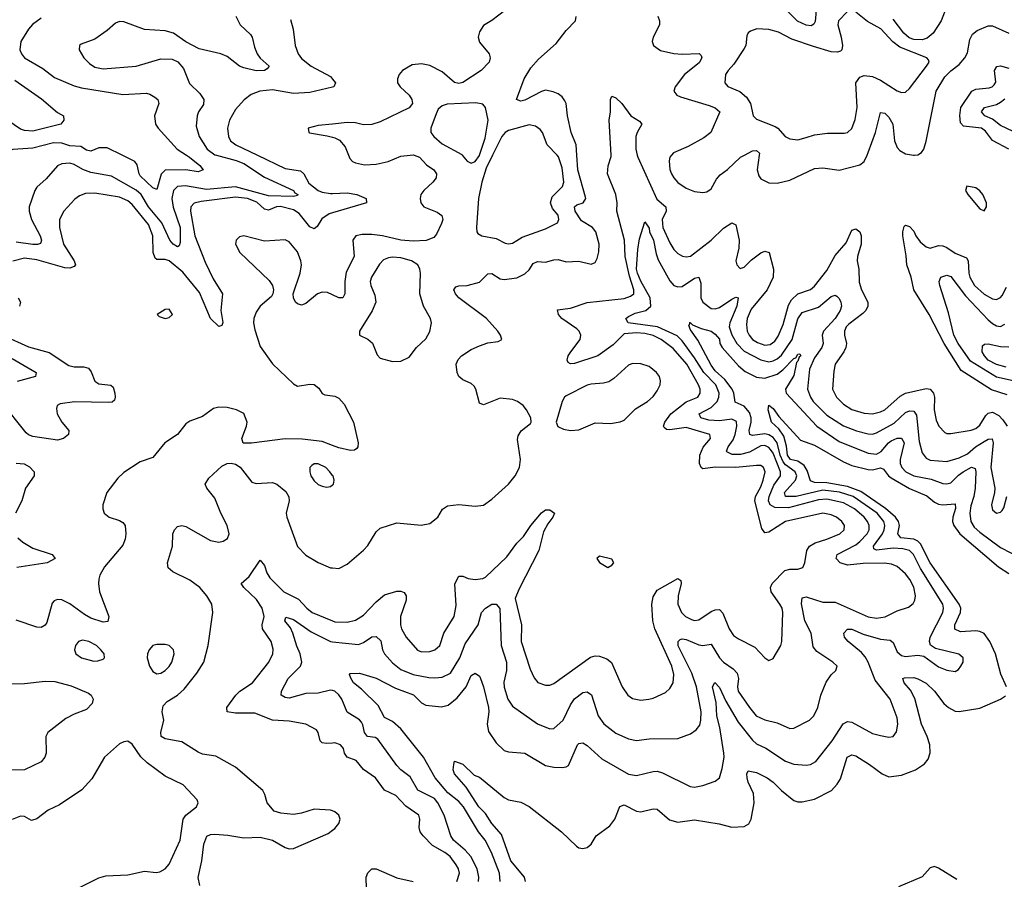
# Model space of a CAD drawing. Header units: inches. Extents: x 1694797 to 1849917, y 907313 to 1017959.
# Tile 712 of 834: x 1838487 to 1843248, y 966500 to 970655. Entities that reach past the tile are written whole.
import ezdxf

# ---------------------------------------------------------------- set-up
doc = ezdxf.new("R2010")
doc.units = ezdxf.units.IN
doc.header["$MEASUREMENT"] = 0
for name, color, linetype in [('B8936', 7, 'Continuous'), ('B8937', 7, 'Continuous'), ('B8946', 7, 'Continuous'), ('B8947', 7, 'Continuous')]:
    doc.layers.add(name, color=color, linetype=linetype)

msp = doc.modelspace()

# ---------------------------------------------------------------- linework, layer by layer
at = {"layer": 'B8936', "color": 5}
for points, elevation in [([(1839437.7, 970000), (1839534, 969974), (1839570, 969959.2), (1839670, 969893.5), (1839810, 969830.1), (1839817.7, 969817.7), (1839831, 969810), (1839830, 969806), (1839810, 969800.7), (1839690, 969804), (1839530, 969846.5), (1839390, 969834.2), (1839288.5, 969851.5), (1839250, 969849.3), (1839229.8, 969830.2), (1839222.1, 969790), (1839229, 969749), (1839263.3, 969650), (1839262.2, 969577.8), (1839257.4, 969562.6), (1839250, 969556.9), (1839228.2, 969570), (1839213.3, 969590), (1839173.7, 969673.7), (1839110.3, 969750), (1839073.4, 969810), (1839050, 969831.1), (1838930, 969899.2), (1838830, 969916.2), (1838791.7, 969931.7), (1838750, 969955.9), (1838730, 969961.7), (1838690, 969957.8), (1838670, 969948.5), (1838614.9, 969885.1), (1838570, 969846), (1838560.2, 969830), (1838532.9, 969750), (1838532.4, 969730), (1838543.4, 969690), (1838586.1, 969610), (1838592, 969590), (1838587.2, 969572.8), (1838572.1, 969567.9), (1838551, 969569), (1838470, 969579.2)], 560), ([(1839292.9, 970000), (1839308.1, 969990), (1839357.4, 969950), (1839374.4, 969930), (1839350, 969919.8), (1839289.5, 969929.5), (1839190, 969928.4), (1839171, 969909), (1839150, 969833.7), (1839130, 969843), (1839070, 969900.9), (1839063.7, 969910), (1839054.2, 969954.2), (1839043.8, 969970), (1838982.1, 970000)], 540), ([(1839636.4, 970000), (1839770, 969936.5), (1839845.3, 969925.3), (1839861, 969910), (1839885.1, 969865.1), (1839930, 969829.6), (1839950, 969821.1), (1839990, 969814.8), (1840000, 969815.2)], 580), ([(1840000, 969721), (1839983.8, 969716.2), (1839947, 969693), (1839924.5, 969655.5), (1839910, 969643.6), (1839890, 969654.2), (1839837.7, 969717.7), (1839810, 969736), (1839748.3, 969751.7), (1839728.8, 969751.2), (1839690, 969735), (1839670, 969739.5), (1839633.6, 969773.6), (1839588.8, 969790), (1839530, 969796.9), (1839363.9, 969776.1), (1839330, 969767.7), (1839314, 969750), (1839312, 969730), (1839334.3, 969610), (1839383, 969483), (1839422.9, 969402.9), (1839466.8, 969330), (1839460.1, 969250), (1839468.3, 969191.7), (1839463.7, 969176.3), (1839450, 969172), (1839410, 969211.4), (1839356.1, 969336.1), (1839274.9, 969434.9), (1839210, 969488.9), (1839190, 969495.5), (1839150, 969496.1), (1839142.3, 969502.3), (1839132, 969530), (1839131.2, 969610), (1839110, 969664.9), (1839030, 969762.2), (1839010, 969778.8), (1838970, 969796.7), (1838850, 969816), (1838804.8, 969815.2), (1838776.1, 969803.9), (1838753.2, 969786.8), (1838700.9, 969730), (1838678.9, 969690), (1838679.8, 969650), (1838699.3, 969570), (1838750.8, 969490), (1838757.4, 969470), (1838750, 969462), (1838730, 969454.1), (1838704.8, 969455.2), (1838570, 969494.7), (1838510, 969502), (1838452.8, 969487.2)], 580), ([(1840000, 969324.5), (1839975.7, 969335.7), (1839950, 969338.2), (1839926.4, 969330), (1839870, 969284), (1839850, 969275.9), (1839830, 969281.1), (1839821.1, 969290), (1839810.6, 969310), (1839808.5, 969330), (1839842.5, 969430), (1839849.3, 969470), (1839846.7, 969490), (1839830, 969532.4), (1839790, 969581.5), (1839770, 969590.5), (1839670, 969584.6), (1839570, 969609.7), (1839550, 969606), (1839534, 969590), (1839530.3, 969570), (1839551.3, 969530), (1839693.8, 969393.8), (1839708.8, 969370), (1839713.8, 969350), (1839711, 969330), (1839703.6, 969316.4), (1839650, 969269.8), (1839630, 969241.1), (1839619.2, 969210), (1839617.7, 969190), (1839623.3, 969156.6), (1839650, 969075.6), (1839710, 968990.9), (1839810, 968894.7), (1839830, 968884.3), (1839890, 968893.2), (1839911.2, 968891.2), (1839933.6, 968873.6), (1839950, 968848.4), (1839961.8, 968841.8), (1840000, 968836.7)], 620), ([(1838479.4, 969310), (1838491.4, 969290), (1838486, 969270)], 580), ([(1838408.2, 969128.2), (1838530, 969073.5), (1838630, 969046.9), (1838724.2, 968984.2), (1838750, 968977.8), (1838796.9, 968976.9), (1838819, 968970), (1838832.8, 968952.8), (1838850, 968907.7), (1838870, 968894.6), (1838928.1, 968888.1), (1838938.3, 968878.3), (1838947.3, 968850), (1838949.1, 968830), (1838944.7, 968815.3), (1838933.2, 968806.9), (1838915.4, 968804.6), (1838752.1, 968807.9), (1838682.4, 968797.6), (1838668.7, 968790), (1838664.2, 968775.8), (1838667.5, 968750), (1838690, 968710.3), (1838724.7, 968670), (1838722.4, 968650), (1838698, 968630), (1838670, 968622.8), (1838550, 968640.5), (1838530, 968648.5), (1838518.8, 968658.9), (1838397.7, 968810)], 580), ([(1838450, 969016.9), (1838567.2, 968950), (1838563.1, 968930), (1838474.2, 968905.8)], 560), ([(1840000, 968597.4), (1839950, 968615.9), (1839852.6, 968627.4), (1839769.9, 968629.9), (1839607.9, 968607.9), (1839567.4, 968607.4), (1839561.5, 968630), (1839584.2, 968690), (1839586.6, 968710), (1839570, 968751.9), (1839534.5, 968770), (1839490, 968781), (1839450, 968782.5), (1839424.5, 968775.5), (1839370, 968737.1), (1839310, 968714.2), (1839290, 968701.2), (1839249.1, 968650), (1839189.2, 968610), (1839130, 968538.7), (1839070, 968517.6), (1838990, 968466.5), (1838960.9, 968439.1), (1838908.2, 968370), (1838889, 968310), (1838888.8, 968290), (1838896, 968270), (1838918.9, 968250), (1838970, 968234.6), (1838985.5, 968225.5), (1838996.9, 968210), (1838999.4, 968170), (1838996.4, 968143.6), (1838984.7, 968115.3), (1838896.6, 968010), (1838874.4, 967970), (1838869.2, 967950.8), (1838867.2, 967930), (1838873.2, 967890), (1838918, 967770), (1838913.1, 967746.9), (1838890, 967743.2), (1838830, 967763.1), (1838799.9, 967780.1), (1838730, 967831.9), (1838690, 967850.5), (1838670, 967852.5), (1838654.1, 967845.9), (1838644.5, 967835.5), (1838618.1, 967741.9), (1838610, 967728.3), (1838590, 967717.8), (1838570, 967718.9), (1838470, 967751.9)], 620), ([(1838470, 968511.6), (1838507.8, 968507.8), (1838534, 968494), (1838556.9, 968470), (1838556.9, 968450), (1838514.2, 968390), (1838496.8, 968330), (1838466.9, 968270)], 580), ([(1840000, 966830.5), (1839990, 966834.3), (1839910, 966838.4), (1839850, 966819.2), (1839810, 966814.1), (1839750, 966819.5), (1839716.9, 966830), (1839683.9, 966870), (1839672.9, 966910), (1839661.7, 966930), (1839530, 967042.5), (1839435.6, 967095.6), (1839370, 967105.7), (1839350, 967114.3), (1839270, 967165.2), (1839190, 967178.3), (1839171.5, 967190), (1839169.5, 967210), (1839183.2, 967270), (1839175, 967310), (1839180.7, 967339.3), (1839200.1, 967359.9), (1839249.1, 967390.9), (1839281.3, 967418.7), (1839344, 967496), (1839377.9, 967550), (1839398.4, 967630), (1839421, 967790), (1839415.3, 967830), (1839391.5, 967870), (1839357.8, 967910), (1839310, 967946.4), (1839226.5, 967986.5), (1839205.5, 968005.5), (1839201.6, 968030), (1839226.1, 968110), (1839227.3, 968170), (1839236, 968190), (1839250, 968205.8), (1839270, 968210.9), (1839290, 968205.3), (1839410, 968137.4), (1839450, 968130.1), (1839470, 968134), (1839492.3, 968147.7), (1839499.2, 968170), (1839490.4, 968210), (1839458.8, 968270), (1839430, 968342), (1839390.9, 968390), (1839384.2, 968410), (1839400.6, 968439.4), (1839463.6, 968496.4), (1839490, 968509.3), (1839510, 968511.7), (1839530, 968507.1), (1839552.9, 968492.9), (1839610, 968420.2), (1839630, 968413.4), (1839710, 968418.1), (1839730.1, 968410.1), (1839773.8, 968373.8), (1839788.9, 968348.9), (1839789.5, 968330), (1839775.9, 968270), (1839778.2, 968250), (1839830, 968109.1), (1839870, 968067), (1839930, 968030.9), (1839990, 968005.4), (1840000, 968004.8)], 620), ([(1840000, 968452.6), (1839986.3, 968470), (1839967.6, 968490), (1839930, 968508.3), (1839910, 968507.8), (1839899.6, 968500.4), (1839890.4, 968490), (1839890.3, 968470), (1839895.3, 968450), (1839910, 968426), (1839930, 968408.2), (1839950, 968400.5), (1839970, 968394.9), (1839990, 968398), (1840000, 968406.8)], 640), ([(1838477.7, 968150), (1838502.5, 968130), (1838550, 968101.3), (1838644.2, 968070), (1838657.6, 968050), (1838620.4, 968030), (1838473.3, 968006.7)], 580), ([(1840000, 967158.6), (1839970, 967156.2), (1839950, 967159.3), (1839939.3, 967170), (1839930.7, 967210), (1839921.9, 967221.9), (1839870, 967250.5), (1839790, 967265), (1839710, 967268.6), (1839623, 967303), (1839530, 967302.6), (1839489.8, 967310), (1839487.9, 967330), (1839531.9, 967390), (1839550.5, 967409.5), (1839612.8, 967450), (1839690.7, 967550), (1839710.6, 967590), (1839712.4, 967612.4), (1839702.4, 967650), (1839661.2, 967710), (1839659.9, 967730), (1839668.8, 967770), (1839658.8, 967810), (1839632.6, 967852.6), (1839569.9, 967910), (1839557.4, 967930), (1839596.2, 967963.8), (1839650, 968042.3), (1839670, 968017.4), (1839682.1, 967982.1), (1839697.1, 967957.1), (1839764.6, 967890), (1839834.5, 967854.5), (1839875.8, 967810), (1839901.4, 967790), (1840000, 967749.1)], 580), ([(1840000, 967412.4), (1839990, 967415), (1839930, 967399.5), (1839870, 967398.6), (1839790, 967376.3), (1839770, 967378.8), (1839751.3, 967390), (1839752.2, 967410), (1839784.7, 967470), (1839844.4, 967530), (1839851.4, 967550), (1839842.8, 967590), (1839826.7, 967626.7), (1839808, 967690), (1839795.5, 967715.5), (1839768.4, 967750), (1839772.9, 967767.1), (1839810, 967756.4), (1839896.8, 967696.8), (1839990, 967649.6), (1840000, 967648.6)], 560), ([(1838410, 967444.4), (1838510, 967445.7), (1838610, 967457.5), (1838656.5, 967456.5), (1838735.3, 967435.3), (1838819, 967399), (1838831.7, 967390), (1838842, 967370), (1838837.8, 967350), (1838810, 967320.7), (1838750, 967298.8), (1838710, 967278), (1838623.1, 967210), (1838612.9, 967190), (1838614, 967110), (1838609.1, 967090), (1838591.4, 967068.6), (1838510, 967029.8), (1838430, 967026.8)], 620), ([(1838770, 966457.8), (1838870, 966507.9), (1838903, 966517), (1839010, 966522.3), (1839090, 966539.8), (1839147.2, 966532.8), (1839164.4, 966535.6), (1839189.7, 966550.3), (1839210, 966573.4), (1839263.2, 966690), (1839276.8, 966790), (1839290.4, 966809.6), (1839341.3, 966850), (1839349.7, 966870), (1839344.9, 966884.9), (1839277, 966957), (1839190, 966998.9), (1839102.6, 967062.6), (1839072.1, 967092.1), (1839030, 967152.7), (1839010, 967167), (1838990, 967164.5), (1838970, 967154.5), (1838897.3, 967090), (1838835, 966985), (1838787.8, 966932.2), (1838679.3, 966860.7), (1838625.1, 966834.9), (1838570, 966793), (1838544.6, 966784.6), (1838510, 966803.7), (1838490, 966805.1), (1838450, 966789.6)], 640), ([(1839357.9, 966470), (1839349, 966509), (1839367.2, 966590), (1839377.6, 966670), (1839392, 966708), (1839410, 966717.2), (1839430, 966718.2), (1839493.6, 966713.6), (1839570, 966700.2), (1839650, 966703.8), (1839710, 966688.8), (1839770, 966653), (1839790, 966646.7), (1839810, 966649.4), (1839978.1, 966721.9), (1840000, 966738.1)], 620)]:
    msp.add_lwpolyline(points, dxfattribs=dict(at, elevation=elevation))
for points, elevation in [([(1839210, 969255.1), (1839190, 969254.5), (1839152, 969230), (1839161, 969221), (1839190, 969211), (1839210, 969214.8), (1839225.2, 969230)], 620), ([(1838790, 967655.4), (1838771, 967650), (1838756.4, 967630), (1838752.4, 967610), (1838758.4, 967590), (1838785.5, 967570), (1838844.9, 967555.1), (1838864.2, 967555.8), (1838890, 967564.9), (1838897.2, 967570), (1838895.1, 967590), (1838879.5, 967610), (1838857.6, 967630), (1838820.9, 967650)], 640), ([(1839150, 967635.8), (1839131, 967630), (1839113, 967610), (1839104.9, 967590), (1839103.7, 967570), (1839114, 967530), (1839130, 967504.4), (1839150, 967494), (1839170, 967496.5), (1839190, 967509), (1839210, 967528.9), (1839222.4, 967550), (1839233.2, 967590), (1839229.7, 967610), (1839210, 967629.7), (1839190, 967635.5)], 640)]:
    msp.add_lwpolyline(points, close=True, dxfattribs=dict(at, elevation=elevation))
at = {"layer": 'B8937', "color": 5}
for points, elevation in [([(1838590, 970661.8), (1838548.1, 970631.9), (1838528.9, 970610), (1838492.5, 970550), (1838487, 970510), (1838494.7, 970490), (1838510.3, 970470), (1838599, 970419), (1838655.7, 970375.7), (1838750, 970335.3), (1838785.5, 970325.5), (1838986.3, 970293.7), (1839099.2, 970299.2), (1839115.5, 970295.5), (1839140.8, 970280.8), (1839154, 970270), (1839158.9, 970250), (1839138.6, 970190), (1839144.2, 970150), (1839156.8, 970130), (1839248.9, 970028.9), (1839292.9, 970000)], 540), ([(1839532.4, 970672.4), (1839552.4, 970630), (1839603, 970583), (1839610.9, 970570), (1839621.6, 970521.6), (1839635.3, 970490), (1839649.6, 970469.6), (1839693.4, 970430), (1839682.8, 970417.2), (1839670.5, 970409.5), (1839630, 970407.6), (1839570, 970422), (1839550, 970430.6), (1839490, 970477.3), (1839459.6, 970490), (1839354.1, 970514.1), (1839290, 970547.3), (1839230.4, 970590.4), (1839190, 970601.3), (1839090, 970607.1), (1838990, 970645.4), (1838970, 970646.3), (1838950, 970638.2), (1838910, 970602.2), (1838850, 970561.5), (1838784, 970536), (1838776.3, 970530), (1838774, 970510), (1838797.4, 970470), (1838823.7, 970443.7), (1838850, 970426), (1838890, 970417.6), (1839050, 970430.6), (1839170, 970466.5), (1839224.2, 970464.2), (1839251.9, 970451.9), (1839279.6, 970419.6), (1839307.1, 970347.1), (1839357.6, 970297.6), (1839376.8, 970270), (1839375.3, 970244.7), (1839351, 970210), (1839344.3, 970190), (1839340.7, 970140.7), (1839354.3, 970090), (1839392.5, 970030), (1839430, 970002.1), (1839437.7, 970000)], 560), ([(1839796.7, 970656.7), (1839809.2, 970610), (1839818.5, 970530), (1839833.8, 970490), (1839850, 970467.9), (1839896.5, 970430), (1839990, 970379.7), (1840000, 970366.9)], 580), ([(1838462.5, 970362.5), (1838592.7, 970272.7), (1838670, 970207.3), (1838698, 970190), (1838701, 970170), (1838686, 970150), (1838550, 970116.2), (1838510, 970118.9), (1838490, 970125.4), (1838430, 970167.1)], 520), ([(1840000, 970328.7), (1839890, 970303), (1839810, 970297.7), (1839710, 970316.2), (1839647.3, 970310), (1839605.7, 970294.3), (1839571.6, 970268.4), (1839530, 970221), (1839501.4, 970170), (1839491.5, 970130), (1839496.3, 970090), (1839506, 970070), (1839531.3, 970050), (1839636.4, 970000)], 580), ([(1840000, 970150.8), (1839930, 970143.1), (1839882, 970130), (1839884.9, 970110), (1839888.5, 970108.5), (1839974, 970094), (1840000, 970086.9)], 620), ([(1838982.1, 970000), (1838910, 970035), (1838870, 970035.8), (1838830, 970019.2), (1838810, 970024.1), (1838782.6, 970042.6), (1838730, 970046.1), (1838690, 970057.6), (1838650, 970060.3), (1838550, 970034.6), (1838453, 970027), (1838430, 970017.4), (1838415.8, 970004.2), (1838413.5, 970000)], 540)]:
    msp.add_lwpolyline(points, dxfattribs=dict(at, elevation=elevation))
at = {"layer": 'B8946', "color": 5}
for points, elevation in [([(1840000, 967749.1), (1840010, 967745), (1840070, 967743.3), (1840110, 967752.5), (1840150, 967776.6), (1840210, 967841.5), (1840250, 967875.4), (1840310, 967892.3), (1840330, 967892.6), (1840345.8, 967885.8), (1840355.5, 967870), (1840355.2, 967850), (1840327.8, 967770), (1840327.6, 967730), (1840333.7, 967710), (1840355.5, 967670), (1840410, 967608.2), (1840430, 967598.9), (1840470, 967601.5), (1840494, 967610), (1840518.3, 967630), (1840537.3, 967690), (1840587.4, 967770), (1840596.7, 967823.3), (1840591.6, 967928.4), (1840610, 967965.5), (1840630, 967965.4), (1840654.7, 967954.7), (1840690, 967949.5), (1840726.1, 967953.9), (1840739.4, 967960.6), (1840841.9, 968058.1), (1840890, 968125), (1840922.4, 968157.6), (1840958.6, 968210), (1841010, 968271), (1841030, 968285.2), (1841050, 968286.5), (1841072.4, 968270), (1841064.5, 968250), (1841041, 968219), (1841020.4, 968179.6), (1840996.9, 968090), (1840899.7, 967900.3), (1840883, 967857), (1840913.6, 967730), (1840911, 967649), (1840955.9, 967515.9), (1840974.4, 967474.4), (1840992.1, 967452.1), (1841030, 967438.6), (1841050, 967439.2), (1841070, 967446.4), (1841246.2, 967573.8), (1841270, 967579.8), (1841290, 967578.4), (1841326.4, 967566.4), (1841348.2, 967548.2), (1841399.6, 967430), (1841427.4, 967390), (1841450, 967374.3), (1841490, 967365.2), (1841529.7, 967370.3), (1841550, 967375.3), (1841610, 967403.7), (1841630, 967422.4), (1841646.9, 967450), (1841650.5, 967490), (1841639.9, 967530), (1841558.1, 967710), (1841549.1, 967750), (1841542.7, 967830), (1841550, 967865.8), (1841570, 967897.2), (1841670, 967953.6), (1841684.4, 967944.4), (1841684.8, 967930), (1841670.5, 967870), (1841669.1, 967830), (1841686.6, 967790), (1841706, 967770), (1841735.2, 967755.2), (1841750, 967751.5), (1841770, 967754), (1841830, 967793.8), (1841850, 967803.2), (1841870, 967804.5), (1841886.6, 967786.6), (1841917.5, 967710), (1841938.3, 967678.3), (1841961.8, 967661.8), (1842042, 967622), (1842090, 967570.4), (1842110, 967557.1), (1842130, 967567.3), (1842167.1, 967630), (1842172.7, 967650), (1842177, 967790), (1842173.6, 967810), (1842162.9, 967830), (1842119.9, 967890), (1842118, 967910), (1842125.2, 967930), (1842187, 967993), (1842210, 967998.6), (1842250, 967998.8), (1842273.2, 968006.8), (1842282.7, 968030), (1842292.9, 968090), (1842306, 968110), (1842333.7, 968126.3), (1842390, 968143.6), (1842452.2, 968170), (1842473.6, 968190), (1842475.5, 968210), (1842461.6, 968230), (1842436.8, 968250), (1842410, 968262.3), (1842370, 968270.3), (1842190, 968230.3), (1842110, 968178.1), (1842090, 968175.5), (1842076.1, 968196.1), (1842041.9, 968330), (1842044.4, 968350), (1842070, 968396.8), (1842082.3, 968430), (1842090.8, 968470), (1842083.7, 968490), (1842070, 968499.6), (1842050, 968501), (1841950, 968491.2), (1841850, 968491.7), (1841790, 968484.1), (1841781.4, 968490), (1841773.2, 968510), (1841776, 968550), (1841791.1, 968588.9), (1841827.1, 968630), (1841823.9, 968650), (1841710, 968684.7), (1841630, 968672.4), (1841614.1, 968674.1), (1841603.3, 968683.3), (1841600.2, 968690), (1841605.9, 968710), (1841635.5, 968750), (1841710, 968807.6), (1841765.7, 968830), (1841778, 968850), (1841776.9, 968870), (1841769.1, 968890), (1841712.1, 968990), (1841646, 969066), (1841589.4, 969110), (1841550, 969129.4), (1841510, 969137.7), (1841470, 969141.5), (1841410, 969136.5), (1841355.9, 969084.1), (1841282.1, 969030), (1841170, 968992.6), (1841150, 968991.6), (1841138.7, 968998.7), (1841134.5, 969010), (1841139.6, 969030), (1841151.8, 969050), (1841197.1, 969110), (1841199.8, 969130), (1841191.4, 969150), (1841180.4, 969160.4), (1841109, 969210), (1841092.3, 969230), (1841086.8, 969253.2), (1841150, 969260.9), (1841230, 969288.1), (1841410, 969307.9), (1841440.9, 969319.1), (1841456, 969330), (1841457.2, 969350), (1841435, 969415), (1841414.5, 969510), (1841411.6, 969590), (1841374.1, 969730), (1841375.8, 969770), (1841369.9, 969810), (1841328.6, 969910), (1841331.8, 969948.2), (1841346.9, 969993.1), (1841346.5, 970000)], 580), ([(1840000, 968004.8), (1840030, 968003), (1840070, 968023.2), (1840150, 968091.1), (1840170, 968113.4), (1840210, 968178.9), (1840230, 968196.9), (1840310, 968222.9), (1840428.5, 968211.5), (1840470, 968219.6), (1840508.2, 968250), (1840531.5, 968288.5), (1840555, 968304.9), (1840610, 968312.3), (1840690, 968303.5), (1840730, 968309), (1840770, 968337.7), (1840849.7, 968410), (1840883.1, 968450), (1840903.5, 968490), (1840908.9, 968530), (1840893.8, 968626.2), (1840896.8, 968643.2), (1840911.8, 968668.2), (1840956.3, 968703.7), (1840960.5, 968710), (1840958.5, 968730), (1840937.3, 968770), (1840920.7, 968790), (1840894.7, 968810), (1840870, 968819.1), (1840810, 968826.1), (1840730, 968793.6), (1840710, 968801.7), (1840692.1, 968870), (1840683.7, 968883.7), (1840670, 968896.7), (1840630, 968914.6), (1840610.6, 968930), (1840602, 968950), (1840597.3, 968990), (1840606.7, 969013.3), (1840622.6, 969030), (1840670, 969060.6), (1840710, 969079.3), (1840750, 969092.7), (1840799.7, 969100.3), (1840818, 969110), (1840812.3, 969130), (1840799.5, 969150), (1840744.8, 969210), (1840610.5, 969310), (1840594.3, 969330), (1840585.7, 969350), (1840596.1, 969363.9), (1840610, 969369.3), (1840650, 969370.1), (1840710, 969386.9), (1840750, 969426.8), (1840770, 969427.9), (1840810, 969403), (1840830, 969398.7), (1840890, 969407.4), (1840930, 969427.2), (1840950, 969446), (1840970, 969476.3), (1840990, 969486.3), (1841030, 969482.9), (1841070, 969494.7), (1841090, 969495.6), (1841130, 969484.2), (1841190, 969487.5), (1841250, 969473.8), (1841270, 969482), (1841279.2, 969500.8), (1841287.6, 969532.4), (1841288.8, 969570), (1841272.8, 969630), (1841256, 969650), (1841203, 969683), (1841172.8, 969730), (1841169.5, 969750.5), (1841180.5, 969759.5), (1841211.3, 969770), (1841223.7, 969790), (1841223.4, 969796.6), (1841185.1, 969930), (1841180.5, 970000)], 620), ([(1840394.1, 970000), (1840419.7, 969990), (1840454, 969954), (1840488.9, 969930), (1840502.9, 969910), (1840500.2, 969890), (1840485, 969870), (1840440.9, 969830), (1840427.1, 969810), (1840423.5, 969790), (1840426.5, 969770), (1840440.2, 969750), (1840505, 969725), (1840528, 969708), (1840532.3, 969690), (1840525.9, 969670), (1840502, 969618), (1840490, 969602.8), (1840452.2, 969587.8), (1840390, 969584.6), (1840330, 969589.6), (1840241.1, 969610), (1840190, 969616.6), (1840142.4, 969617.6), (1840111.6, 969610), (1840098.3, 969590), (1840104.8, 969510), (1840065.9, 969434.1), (1840058.6, 969390), (1840058.6, 969330), (1840050, 969311.3), (1840030, 969310.6), (1840000, 969324.5)], 620), ([(1840077.3, 970000), (1840083.6, 969983.6), (1840096, 969970), (1840110, 969963.9), (1840154.1, 969954), (1840210, 969956.5), (1840268.6, 969970), (1840330, 969995.4), (1840374.5, 970000)], 620), ([(1840627, 970000), (1840650, 969970.5), (1840670, 969961.6), (1840690, 969970.4), (1840710, 969998), (1840710.7, 970000)], 640), ([(1840773.8, 970000), (1840743.1, 969936.9), (1840721.2, 969870), (1840704.9, 969790), (1840695.5, 969650), (1840697.3, 969630), (1840702.4, 969622.4), (1840722, 969610), (1840790, 969597.4), (1840834.1, 969574.1), (1840850, 969571.7), (1840870, 969575.6), (1840890, 969587.9), (1840916.2, 969603.8), (1841030, 969644.4), (1841087.3, 969672.7), (1841094.5, 969690), (1841089.8, 969710), (1841062.8, 969742.8), (1841053.7, 969770), (1841061.6, 969798.4), (1841111.2, 969848.8), (1841118.5, 969870), (1841110, 969938.4), (1841092.4, 969992.4), (1841085, 970000)], 640), ([(1841473.2, 970000), (1841475.3, 969990), (1841568, 969788), (1841611.1, 969750), (1841612.9, 969730), (1841593, 969690), (1841596.1, 969650), (1841630, 969575.8), (1841650, 969545), (1841670, 969524.2), (1841691.3, 969511.3), (1841710, 969508.1), (1841730, 969512.7), (1841830, 969590.1), (1841890, 969648.2), (1841930, 969672.8), (1841950, 969663), (1841965.3, 969590), (1841963.9, 969550), (1841949.2, 969490), (1841954, 969470), (1841970, 969452.4), (1841990, 969458.3), (1842025.5, 969494.5), (1842070, 969528.6), (1842090, 969536), (1842110.1, 969530.1), (1842131.9, 969450), (1842130.7, 969410), (1842101.5, 969350), (1842023.9, 969256.1), (1842005, 969210), (1842001.4, 969181.4), (1842005.1, 969150), (1842014.2, 969130), (1842030.7, 969110), (1842054.4, 969094.4), (1842090, 969082.4), (1842115.2, 969084.8), (1842138.5, 969101.5), (1842154.6, 969125.4), (1842178.4, 969181.6), (1842204.8, 969275.2), (1842218.4, 969301.6), (1842250, 969330.7), (1842310, 969351.6), (1842330, 969366.7), (1842390, 969443.2), (1842430, 969514.5), (1842483.9, 969576.1), (1842510, 969637.4), (1842530, 969644.7), (1842550, 969630.2), (1842555.9, 969610), (1842555.3, 969570), (1842537.5, 969510), (1842536.3, 969490), (1842544.2, 969450), (1842546.5, 969386.5), (1842556.6, 969350), (1842588.3, 969290), (1842588.3, 969270), (1842578.5, 969250), (1842564.5, 969235.5), (1842495.9, 969184.1), (1842483.4, 969170), (1842474.8, 969150), (1842474.4, 969130), (1842484, 969090), (1842481, 969070), (1842472, 969050), (1842430.1, 968990), (1842423, 968957), (1842416.8, 968870), (1842436.6, 968830), (1842470, 968796.6), (1842510, 968771.7), (1842570, 968752.5), (1842610, 968749.6), (1842650, 968759.8), (1842670, 968770.1), (1842744.3, 968835.7), (1842770, 968849.7), (1842870, 968873), (1842889.6, 968869.6), (1842905, 968850), (1842909.6, 968830), (1842908.9, 968768.9), (1842919, 968719), (1842931.9, 968690), (1842960.4, 968660.4), (1842970, 968655.2), (1842990, 968654.6), (1843088.2, 968671.8), (1843110, 968679.5), (1843130, 968695.2), (1843157.8, 968742.2), (1843170, 968753.1), (1843190, 968757.5), (1843221.7, 968741.7), (1843241.2, 968721.2), (1843262.5, 968690)], 580), ([(1841638.1, 970000), (1841630.2, 969990), (1841627.2, 969972.8), (1841630, 969930.7), (1841637.8, 969910), (1841649.1, 969890), (1841670, 969868.1), (1841710, 969841.4), (1841750, 969824.1), (1841790, 969819.7), (1841810, 969823.5), (1841830, 969838), (1841856, 969884), (1841874.6, 969905.4), (1841910, 969931.1), (1841972.8, 969990), (1841991.5, 970000)], 620), ([(1842062.2, 970000), (1842052.9, 969930), (1842060.7, 969900.6), (1842070, 969885.6), (1842110, 969867), (1842150, 969865.6), (1842210, 969880.2), (1842330, 969936.3), (1842370, 969938.3), (1842450, 969927), (1842550, 969952.8), (1842570, 969970.2), (1842584, 970000)], 620), ([(1842808.2, 970000), (1842810, 969999.7), (1842814, 970000)], 620), ([(1840000, 969815.2), (1840070, 969818.1), (1840117.6, 969810), (1840161.6, 969790), (1840164, 969770), (1840000, 969721)], 580), ([(1840000, 967648.6), (1840124.9, 967635.1), (1840150, 967645.3), (1840190, 967671.8), (1840210, 967673.8), (1840233.1, 967653.1), (1840240.5, 967610), (1840250.2, 967590), (1840290, 967546.1), (1840330, 967513.6), (1840390, 967490.6), (1840464.9, 967475.1), (1840494.1, 967474.1), (1840530, 967477), (1840570, 967496.3), (1840615.3, 967570), (1840641.5, 967638.5), (1840704.1, 967730), (1840719.8, 967790), (1840739.3, 967810), (1840769.8, 967830), (1840790, 967830.6), (1840809, 967809), (1840814.7, 967630), (1840841.2, 967550), (1840841, 967510), (1840827.7, 967452.3), (1840828.7, 967428.7), (1840846.8, 967370), (1840870, 967336.5), (1840990, 967250.9), (1841050, 967226.8), (1841070, 967229.3), (1841114.5, 967270), (1841150, 967343.6), (1841170, 967372.6), (1841210, 967403.2), (1841230, 967406.7), (1841251.7, 967391.7), (1841283.5, 967290), (1841311.9, 967251.9), (1841370, 967205.8), (1841430, 967178.6), (1841470, 967171.1), (1841530, 967178.9), (1841670, 967180.8), (1841730, 967203.2), (1841757.7, 967222.3), (1841775.2, 967244.8), (1841780.8, 967270), (1841782, 967310), (1841759.4, 967430), (1841736.3, 967496.3), (1841670.7, 967629.3), (1841670.7, 967649.3), (1841681.1, 967658.9), (1841690, 967662.3), (1841710, 967658.6), (1841770, 967633.3), (1841790, 967630.8), (1841830, 967636.9), (1841870.8, 967570), (1841890.2, 967550), (1841936.9, 967516.9), (1841955.8, 967495.8), (1841961.9, 967470), (1841958, 967430), (1841961.7, 967410), (1842015.1, 967330), (1842047.6, 967290), (1842089.8, 967270.2), (1842150, 967257.1), (1842210, 967229.2), (1842230, 967231.3), (1842306.3, 967270), (1842326.8, 967290), (1842345.4, 967330), (1842359.9, 967390), (1842386.5, 967453.5), (1842410, 967488.7), (1842433.2, 967510), (1842439.3, 967530), (1842418, 967550), (1842341.3, 967601.3), (1842324.4, 967624.4), (1842314.7, 967690), (1842283.4, 967750), (1842267.7, 967832.3), (1842270, 967860.3), (1842290, 967865.7), (1842370, 967840.1), (1842430, 967839.4), (1842590, 967768.5), (1842630, 967761.6), (1842671, 967769), (1842730, 967797.5), (1842784.5, 967815.5), (1842806.4, 967833.6), (1842815, 967850), (1842818.5, 967870), (1842810, 967912.6), (1842790.5, 967950), (1842770, 967976.5), (1842730, 968012.3), (1842703.1, 968023.1), (1842667.8, 968027.8), (1842566.2, 968026.2), (1842490, 968018.1), (1842453.7, 968030), (1842434.1, 968050), (1842440.2, 968070), (1842530, 968117.2), (1842550, 968132.6), (1842585, 968170), (1842594.1, 968190), (1842594.5, 968210), (1842586.8, 968230), (1842570.8, 968250), (1842522.7, 968290), (1842470, 968319.8), (1842390, 968337.6), (1842350, 968334.2), (1842204.7, 968295.3), (1842137.8, 968297.8), (1842115.8, 968310), (1842107.7, 968330), (1842110.2, 968350), (1842134.2, 968405.8), (1842165, 968450), (1842165.7, 968470), (1842130, 968559.9), (1842117.8, 968577.8), (1842110, 968587.3), (1842090, 968596.6), (1842070, 968595.2), (1842016, 968564), (1841972.6, 968552.6), (1841932.7, 968552.7), (1841906.4, 968566.4), (1841903.9, 968570), (1841912.3, 968590), (1841936.1, 968623.9), (1841946.8, 968650), (1841954.7, 968690), (1841952.5, 968712.5), (1841930, 968724.7), (1841870, 968716.3), (1841819.6, 968719.6), (1841781, 968730), (1841772.2, 968750), (1841830, 968781.3), (1841858.9, 968810), (1841868, 968830), (1841869.5, 968850), (1841853.1, 968890), (1841794.9, 968950), (1841750, 969020.8), (1841690, 969102.6), (1841666.7, 969126.7), (1841570.4, 969170.4), (1841429.2, 969190), (1841417.1, 969210), (1841430, 969220.5), (1841463, 969237), (1841515, 969250), (1841539.1, 969270), (1841536.1, 969310), (1841490, 969391.2), (1841473.6, 969430), (1841470, 969450), (1841475.8, 969544.2), (1841484.3, 969595.7), (1841510, 969678), (1841530, 969647.7), (1841532.9, 969630), (1841551.7, 969590), (1841564, 969524), (1841574.4, 969494.4), (1841630, 969392.1), (1841650, 969370.9), (1841670, 969363.8), (1841690, 969365.9), (1841750, 969405.2), (1841771, 969411), (1841781.2, 969381.2), (1841780.8, 969310), (1841790.2, 969290), (1841830, 969259.1), (1841850, 969258), (1841870, 969264.6), (1841930, 969304.6), (1841950, 969313.7), (1841961.6, 969310), (1841954.7, 969270), (1841920.6, 969190), (1841917.9, 969170), (1841930, 969131.6), (1841954, 969090), (1841990, 969053.4), (1842070, 969010.9), (1842110, 969002.1), (1842130, 969006.3), (1842150, 969015.6), (1842170, 969033.1), (1842222.7, 969110), (1842250.2, 969209.8), (1842270, 969240.4), (1842350, 969265.1), (1842410, 969317.6), (1842430, 969323.1), (1842438, 969318), (1842450, 969306.7), (1842457.1, 969290), (1842460.5, 969270), (1842454.8, 969250), (1842430.1, 969210), (1842374, 969150), (1842366.9, 969130), (1842372.5, 969090), (1842365.5, 969070), (1842330, 969020.8), (1842305.8, 968965.8), (1842296.5, 968870), (1842310.1, 968830.1), (1842323.4, 968810), (1842390, 968743.3), (1842470, 968691.5), (1842532.5, 968667.5), (1842590, 968653), (1842610, 968652.1), (1842630, 968657.7), (1842715.7, 968704.3), (1842770, 968756.2), (1842790, 968764.2), (1842810, 968763), (1842823.2, 968743.2), (1842836.2, 968616.2), (1842850, 968561.6), (1842870, 968534.9), (1842890, 968526.7), (1842970, 968520.1), (1843030, 968537.4), (1843070, 968556.2), (1843109.2, 968590.8), (1843150, 968616.6), (1843170, 968627.9), (1843189.2, 968629.2), (1843194.2, 968610), (1843182.4, 968490), (1843201.5, 968390), (1843200.7, 968370), (1843185.4, 968310), (1843190, 968286), (1843210, 968270.4), (1843230, 968274.9), (1843237.4, 968282.6), (1843244.9, 968295.1), (1843259.7, 968350)], 560), ([(1843261.5, 968841.5), (1843186.5, 968866.5), (1843038.9, 968958.9), (1842956.9, 969090), (1842885, 969230), (1842809.9, 969350), (1842797.3, 969410), (1842776.1, 969470), (1842774.1, 969514.1), (1842757.2, 969610), (1842756.8, 969630), (1842764.4, 969655.6), (1842770, 969662), (1842790, 969655.2), (1842810, 969632.3), (1842820.1, 969610), (1842841.5, 969581.5), (1842870, 969556.6), (1842890, 969550.8), (1842930, 969563.7), (1842950, 969562.3), (1842970, 969554.2), (1843010, 969526.7), (1843064.6, 969504.6), (1843072.6, 969490), (1843076, 969430), (1843081.5, 969410), (1843104.2, 969370), (1843150, 969328.2), (1843190, 969305.8), (1843210, 969302.8), (1843230, 969312.3), (1843238, 969322), (1843257.9, 969362.1)], 580), ([(1843290, 968909.6), (1843210, 968927.5), (1843083.8, 969003.9), (1843024.7, 969090), (1843003.1, 969130), (1842978.3, 969238.3), (1842936.5, 969370), (1842933.7, 969390), (1842940.7, 969410), (1842970, 969419.7), (1842990, 969413.4), (1843060.8, 969320.8), (1843170, 969204.4), (1843190, 969186.3), (1843210, 969175.7), (1843230, 969172.7), (1843250, 969183.5)], 560), ([(1840809.3, 966490), (1840806.4, 966530), (1840768.1, 966630), (1840737, 966690), (1840705, 966730), (1840633.4, 966850), (1840610, 966875.6), (1840557.3, 966917.3), (1840496.5, 966990), (1840439.8, 967090), (1840330, 967226.6), (1840290, 967262.7), (1840250, 967282.5), (1840220.8, 967340.8), (1840139.3, 967419.3), (1840100.9, 967450), (1840087.3, 967472.7), (1840081.6, 967490), (1840085.1, 967494.9), (1840130, 967495.8), (1840210, 967472.2), (1840303.3, 967423.3), (1840391.5, 967391.5), (1840430, 967352.9), (1840450, 967342.3), (1840526.6, 967333.4), (1840558.1, 967341.9), (1840602.6, 967377.4), (1840645, 967430), (1840670, 967485.3), (1840690, 967496.9), (1840710, 967481.7), (1840715.1, 967470), (1840730.1, 967430.1), (1840753.3, 967330), (1840755.4, 967310), (1840747.2, 967250), (1840754.2, 967214.2), (1840790, 967160.3), (1840830, 967122.6), (1840850, 967116.1), (1840930, 967110.2), (1841030, 967050.3), (1841070, 967041.7), (1841110, 967040.4), (1841130, 967043), (1841141.2, 967050), (1841184, 967150), (1841190, 967156.5), (1841210, 967160.3), (1841230, 967147.4), (1841302.1, 967082.1), (1841430, 967008.1), (1841470, 967002.5), (1841550, 967021.8), (1841570, 967022.3), (1841594.9, 967014.9), (1841728.7, 966948.7), (1841750, 966946.2), (1841790, 966952.7), (1841850, 966974.9), (1841870, 966990.4), (1841884, 967036), (1841892.5, 967090), (1841891, 967109), (1841873.1, 967233.1), (1841857.6, 967290), (1841854.1, 967354.1), (1841836.9, 967430), (1841848.7, 967451.3), (1841870, 967426.4), (1841900.7, 967360.7), (1841960.2, 967260.2), (1842030, 967172.3), (1842050, 967155.1), (1842094.1, 967134.1), (1842190, 967071.8), (1842230, 967057.1), (1842290, 967051.1), (1842310, 967054.2), (1842336.4, 967070), (1842416.3, 967170), (1842468.6, 967251.4), (1842490, 967262.8), (1842510, 967260.2), (1842610, 967205), (1842650, 967195.2), (1842690, 967187.9), (1842709.7, 967190.3), (1842727.2, 967212.7), (1842732.4, 967250), (1842730, 967281.2), (1842696.3, 967370), (1842623.2, 967463.2), (1842589.1, 967550), (1842574.9, 967574.9), (1842557.1, 967597.1), (1842492.9, 967650), (1842475.4, 967670), (1842471.5, 967690), (1842490, 967708.5), (1842510, 967709.2), (1842565, 967685), (1842650, 967661.5), (1842695.6, 967655.6), (1842710, 967645.2), (1842730, 967600.2), (1842750, 967582.6), (1842770, 967577.7), (1842830, 967582.7), (1842858.2, 967578.2), (1842930, 967527.7), (1842970, 967510.3), (1843010, 967505.3), (1843026.3, 967513.7), (1843038.4, 967530), (1843049.6, 967550), (1843049.5, 967570), (1843028.5, 967588.5), (1842915, 967615), (1842891.7, 967631.7), (1842886.6, 967650), (1842889, 967670), (1842949.9, 967790), (1842953.1, 967810), (1842949.9, 967829.9), (1842843, 968003), (1842808.7, 968070), (1842789.2, 968089.2), (1842758, 968098), (1842710, 968101), (1842630.6, 968090.6), (1842617.7, 968097.7), (1842615.4, 968110), (1842658.5, 968170), (1842667.6, 968190), (1842670.3, 968210), (1842665.6, 968230), (1842633.5, 968270), (1842517.8, 968350), (1842450.9, 968370.9), (1842370, 968380.3), (1842241.1, 968350), (1842190.6, 968350.6), (1842185, 968370), (1842238.2, 968430), (1842244, 968450), (1842237.1, 968470), (1842190, 968502.8), (1842178.3, 968518.3), (1842164.5, 968550), (1842150.1, 968610.1), (1842130, 968636.3), (1842110, 968648.2), (1842090, 968653.3), (1842030, 968645.5), (1842017.6, 968650), (1842013.5, 968670), (1842024, 968710), (1842024.1, 968730), (1842015.8, 968755.8), (1841990, 968786.6), (1841946.6, 968806.6), (1841940.7, 968850), (1841931.4, 968870), (1841896.4, 968916.4), (1841850, 968958.2), (1841830, 968986), (1841765.5, 969105.5), (1841730, 969156.2), (1841722.2, 969177.7), (1841729, 969189), (1841726, 969190), (1841729.3, 969190.7), (1841739.5, 969179.5), (1841782.8, 969162.8), (1841830, 969150.1), (1841850, 969135.8), (1841870, 969111), (1841873.1, 969090), (1841882.8, 969070), (1841961.8, 968981.8), (1841994.6, 968954.6), (1842050, 968927.7), (1842090, 968922.1), (1842150, 968941.7), (1842177.6, 968962.4), (1842230, 969017.6), (1842239, 969021), (1842250, 969038.4), (1842259.4, 969039.4), (1842264.2, 969030), (1842256, 969024), (1842250, 969004.8), (1842242.7, 968997.3), (1842230, 968935.3), (1842190.1, 968870), (1842193.2, 968850), (1842341.3, 968690), (1842450, 968616.5), (1842590, 968560.1), (1842630, 968555.4), (1842652.7, 968567.3), (1842688.5, 968610), (1842701.3, 968618.7), (1842730, 968632), (1842750, 968632.6), (1842763, 968610), (1842744.5, 968530), (1842744.3, 968510), (1842751.9, 968490), (1842772.4, 968470), (1842810, 968450.5), (1842894.6, 968434.6), (1842950, 968414), (1842970, 968411.2), (1842990, 968416.8), (1843026.2, 968453.8), (1843048.7, 968470), (1843090, 968492), (1843106.4, 968486.4), (1843110.1, 968470.1), (1843106.7, 968390), (1843100.1, 968350), (1843085.4, 968305.4), (1843080.9, 968270), (1843086.5, 968230), (1843102.9, 968202.9), (1843130, 968177.8), (1843230, 968104), (1843330, 968052.2)], 540), ([(1843256.2, 968976.2), (1843210, 968988.4), (1843170, 969009.3), (1843151.3, 969030), (1843140.2, 969050), (1843141.8, 969078.2), (1843152.9, 969087.1), (1843170, 969088), (1843230, 969075.3), (1843270, 969074.3)], 540), ([(1840000, 968836.7), (1840010, 968835.3), (1840030, 968826), (1840056, 968796), (1840100.3, 968710), (1840122.8, 968610), (1840122.6, 968590), (1840117.8, 968582.2), (1840106.4, 968573.6), (1840086.9, 968573.1), (1840030, 968586.3), (1840000, 968597.4)], 620), ([(1843257.8, 967430), (1843231.6, 967491.6), (1843205.7, 967590), (1843178.3, 967650), (1843150, 967687.6), (1843130, 967698.6), (1843110, 967701.2), (1843036.5, 967696.5), (1843008.4, 967708.4), (1843008, 967730), (1843035.6, 967790), (1843037.1, 967810), (1843030.3, 967830), (1842889, 968030), (1842842, 968122), (1842830, 968134.2), (1842810, 968144.2), (1842746.8, 968150), (1842733.1, 968170), (1842740.9, 968210), (1842735.6, 968230), (1842721.6, 968250), (1842673, 968293), (1842554.1, 968374.1), (1842490, 968398.7), (1842390, 968417.2), (1842330, 968417.6), (1842310, 968426.2), (1842295.3, 968475.3), (1842279.6, 968499.6), (1842250, 968520.8), (1842213.6, 968530), (1842198.9, 968550), (1842194.1, 968594.1), (1842182.3, 968642.3), (1842158, 968678), (1842121.4, 968710), (1842105.7, 968770), (1842108.8, 968791.2), (1842130, 968776.5), (1842157, 968737), (1842262.9, 968622.9), (1842330, 968598.6), (1842470, 968518.4), (1842510, 968500.9), (1842590, 968480.8), (1842610, 968479.6), (1842650, 968488.5), (1842663.3, 968483.3), (1842687.9, 968450), (1842701, 968441), (1842790, 968388.7), (1842873.1, 968353.1), (1842910, 968323.6), (1842930, 968313.5), (1842950, 968310.1), (1843010, 968315.2), (1843012.5, 968292.4), (1842998.8, 968250), (1842997.6, 968230), (1843004.6, 968210), (1843033.3, 968170), (1843220.4, 968010), (1843270, 967977.4)], 520), ([(1840000, 968406.8), (1840003.7, 968410), (1840007.6, 968430), (1840002, 968450), (1840000, 968452.6)], 640), ([(1840933.2, 966490), (1840928, 966510), (1840862.2, 966590), (1840816, 966716), (1840770.4, 966770), (1840738.8, 966818.8), (1840707.1, 966850), (1840645, 966945), (1840589.8, 967010), (1840582.6, 967030), (1840585.3, 967054.7), (1840590, 967070.8), (1840630, 967057.3), (1840683.9, 967003.9), (1840710, 966994.4), (1840830, 966895.2), (1840850, 966883.6), (1840910, 966872.2), (1840950, 966851.2), (1841106, 966730), (1841179.5, 966659.5), (1841190, 966651.8), (1841210, 966648.9), (1841230, 966653.4), (1841250, 966670.3), (1841275, 966710), (1841341.1, 966758.9), (1841365.3, 966790), (1841388.1, 966851.9), (1841410, 966859.6), (1841469.6, 966829.6), (1841490, 966826), (1841550, 966840.7), (1841570, 966838.5), (1841628.3, 966788.3), (1841670, 966775.6), (1841750, 966788.3), (1841868.6, 966768.6), (1841930, 966751.6), (1841990, 966755.8), (1842011.8, 966768.2), (1842024, 966790), (1842037.9, 966870), (1842035, 966915), (1842008.6, 966970), (1842003.7, 966990), (1842003.1, 967010), (1842010, 967023.8), (1842050, 967015.6), (1842100.9, 966990), (1842130.1, 966970.1), (1842170, 966928.7), (1842230, 966881.4), (1842250, 966875), (1842270, 966874.8), (1842330, 966887.4), (1842411.9, 966930), (1842439.8, 966960.2), (1842455, 966985), (1842488.4, 967090), (1842510, 967101.8), (1842530, 967097.1), (1842595.7, 967055.7), (1842656.5, 967010), (1842690, 966995), (1842750, 967003.7), (1842818, 967030), (1842861.5, 967058.5), (1842879.2, 967080.8), (1842889.1, 967110.9), (1842887.5, 967150), (1842874.8, 967190), (1842847.1, 967250), (1842814.8, 967374.8), (1842794.2, 967414.2), (1842764.2, 967450), (1842757, 967470), (1842765.8, 967474.2), (1842810, 967474.7), (1842830, 967469.4), (1842870, 967448.8), (1842910, 967409.4), (1842955, 967350), (1842977.5, 967330), (1843010, 967313.5), (1843030, 967310.9), (1843130, 967326.7), (1843228.9, 967371.1), (1843252.9, 967387.1)], 520), ([(1840705.2, 966490), (1840706.8, 966510), (1840699, 966550), (1840667.9, 966610), (1840640.8, 966640.8), (1840584.4, 966690), (1840571.1, 966710), (1840539.9, 966810), (1840509, 966870), (1840492.7, 966890), (1840411.7, 966931.7), (1840375.5, 966995.5), (1840329.6, 967029.6), (1840310.5, 967050), (1840217.9, 967177.9), (1840205.1, 967185.1), (1840168, 967190), (1840154, 967210), (1840146.6, 967246.6), (1840139.2, 967259.2), (1840130, 967270.6), (1840070, 967307.4), (1840044.5, 967370), (1840030, 967391.9), (1840010, 967409.8), (1840000, 967412.4)], 560), ([(1840600.9, 966490), (1840612.9, 966530), (1840608.5, 966550), (1840597.5, 966570), (1840567.9, 966610), (1840542.2, 966630), (1840483.3, 966663.3), (1840437.5, 966710), (1840423.5, 966730), (1840418.9, 966750), (1840422.2, 966790), (1840416.4, 966810), (1840353.3, 966853.3), (1840305.9, 966905.9), (1840250, 966930.8), (1840207.7, 966990), (1840150, 967030.7), (1840113.9, 967073.9), (1840070, 967091.2), (1840057.2, 967110), (1840052, 967132), (1840037.4, 967150), (1840010, 967159.4), (1840000, 967158.6)], 580), ([(1840000, 966738.1), (1840010, 966745.5), (1840029.8, 966770), (1840035.7, 966790), (1840030.6, 966810), (1840010, 966826.8), (1840000, 966830.5)], 620), ([(1843019, 966499), (1842930, 966554.3), (1842910, 966561.6), (1842890, 966556), (1842850, 966511.2), (1842736.8, 966463.2)], 520), ([(1840164.6, 966395.4), (1840162.7, 966510), (1840170, 966531.1), (1840190, 966550.1), (1840210, 966550.1), (1840310, 966507.8), (1840389.3, 966489.3)], 580)]:
    msp.add_lwpolyline(points, dxfattribs=dict(at, elevation=elevation))
for points, elevation in [([(1843066, 969850), (1843060.5, 969830), (1843072.2, 969810), (1843130, 969741.3), (1843150, 969730.5), (1843162, 969750), (1843161.5, 969770), (1843143.5, 969810), (1843130, 969828), (1843110, 969841.7)], 620), ([(1840290, 969507.6), (1840270, 969504.4), (1840246.3, 969493.7), (1840227.4, 969472.6), (1840187.2, 969410), (1840181.7, 969390), (1840184.9, 969370), (1840203.5, 969323.5), (1840208.2, 969290), (1840191.8, 969248.2), (1840130.6, 969150), (1840130.7, 969130.7), (1840170, 969110.4), (1840192.3, 969092.3), (1840215, 969035), (1840230, 969019.6), (1840290, 969003.7), (1840330, 969005.3), (1840370, 969024.4), (1840406, 969070), (1840450, 969112), (1840470, 969147.3), (1840477.4, 969190), (1840473.6, 969210), (1840438.7, 969270), (1840422, 969330), (1840424.2, 969430), (1840422.4, 969450), (1840411.6, 969470), (1840380.9, 969490), (1840330, 969503.5)], 640), ([(1841450, 968992.6), (1841430, 968985.7), (1841359.7, 968920.3), (1841335.2, 968904.8), (1841310, 968897.6), (1841250, 968894.1), (1841230, 968888.3), (1841130, 968836.2), (1841121.3, 968830), (1841110.2, 968810), (1841081.6, 968710), (1841089, 968689), (1841116.1, 968676.1), (1841150, 968669.2), (1841190, 968672.2), (1841270, 968706.3), (1841343.2, 968703.2), (1841390, 968711.3), (1841410, 968719.6), (1841465.2, 968774.8), (1841522.5, 968810), (1841550, 968833.8), (1841570, 968860.7), (1841583.8, 968890), (1841586.1, 968910), (1841580.8, 968930), (1841566.2, 968950), (1841530, 968978), (1841490, 968992.2)], 620), ([(1841290, 968062), (1841278, 968050), (1841290, 968032), (1841330, 968007.3), (1841350, 968018), (1841359, 968030), (1841350, 968048)], 620)]:
    msp.add_lwpolyline(points, close=True, dxfattribs=dict(at, elevation=elevation))
at = {"layer": 'B8947', "color": 5}
for points, elevation in [([(1840871.7, 970728.3), (1840770, 970651.6), (1840730, 970627.8), (1840710, 970596.2), (1840704.5, 970570), (1840710, 970547.2), (1840756.6, 970490), (1840761.5, 970470), (1840757, 970450), (1840719, 970410), (1840630, 970352.1), (1840610, 970347.2), (1840590, 970351.2), (1840530, 970403.2), (1840470, 970434.2), (1840430, 970441.5), (1840383.8, 970436.2), (1840338.2, 970410), (1840322, 970390), (1840312.9, 970370), (1840312.9, 970350), (1840325.8, 970330), (1840369.4, 970290), (1840383.5, 970270), (1840386.7, 970250), (1840370.5, 970229.5), (1840230, 970160.7), (1840190, 970148.8), (1840150, 970147.1), (1840110, 970157.2), (1840070, 970158.4), (1840000, 970150.8)], 620), ([(1842340.4, 970719.6), (1842333.2, 970646.8), (1842327.3, 970632.7), (1842314.5, 970625.5), (1842290, 970629.2), (1842247.4, 970647.4), (1842190, 970706.4)], 620), ([(1842970, 970721), (1842941.9, 970650), (1842904.3, 970590), (1842874.8, 970565.2), (1842850, 970557.4), (1842810, 970559.4), (1842788.1, 970568.1), (1842762, 970590), (1842710, 970657.5)], 620), ([(1841180.5, 970000), (1841177.3, 970050), (1841153.6, 970110), (1841135.2, 970190), (1841129.2, 970249.2), (1841122.7, 970262.7), (1841110, 970281.5), (1841090, 970296.8), (1841066.9, 970306.9), (1841030, 970313.9), (1841010, 970308.3), (1840930, 970266.5), (1840910, 970260.8), (1840888.8, 970270), (1840925.6, 970370), (1840958, 970422), (1840995.8, 970464.2), (1841080.4, 970539.6), (1841130, 970603.1), (1841173.6, 970650), (1841177.6, 970670)], 620), ([(1841572.3, 970672.3), (1841581.2, 970650), (1841580.2, 970630), (1841549.2, 970570), (1841545.3, 970550), (1841551.7, 970530), (1841586.2, 970506.2), (1841650, 970491.4), (1841690, 970488.4), (1841772.1, 970492.1), (1841782.2, 970482.2), (1841784.7, 970470), (1841773, 970447), (1841702, 970390), (1841655.6, 970330), (1841650.2, 970310), (1841664.9, 970290), (1841681.8, 970281.8), (1841820.7, 970240.7), (1841849.3, 970229.3), (1841871.6, 970210), (1841829, 970110), (1841795.6, 970084.4), (1841718.4, 970041.6), (1841647.8, 970012.2), (1841638.1, 970000)], 620), ([(1842490, 970695.1), (1842446.7, 970650), (1842442.4, 970630), (1842459.3, 970570), (1842464.9, 970530), (1842462, 970510), (1842456.5, 970503.5), (1842441.3, 970498.7), (1842410, 970499.4), (1842325.4, 970525.4), (1842220.9, 970560.9), (1842155.4, 970595.4), (1842110, 970607.8), (1842050.8, 970610.8), (1842020.5, 970599.5), (1842009, 970591), (1842003, 970577), (1841997.4, 970530), (1841990, 970515.1), (1841940.5, 970439.5), (1841912.2, 970410), (1841900.3, 970390), (1841895.8, 970350), (1841911.5, 970331.5), (1841968.6, 970308.6), (1842001.2, 970281.2), (1842021.2, 970250), (1842033.7, 970190), (1842050, 970173.7), (1842139.4, 970139.4), (1842153.4, 970130), (1842188.8, 970090), (1842210, 970079), (1842250, 970074.2), (1842290, 970085.4), (1842330, 970099.2), (1842393.2, 970106.8), (1842473.2, 970106.8), (1842490, 970110.3), (1842510, 970128.7), (1842527.1, 970172.9), (1842536.8, 970230), (1842529.8, 970350), (1842550, 970378), (1842570, 970384.9), (1842610, 970381), (1842650, 970362), (1842730, 970311.2), (1842750, 970303.2), (1842770, 970304.6), (1842790, 970322), (1842871.1, 970430), (1842884.5, 970450), (1842880.9, 970460.9), (1842874, 970470), (1842742.4, 970522.4), (1842708.1, 970548.1), (1842651.2, 970611.2), (1842586.4, 970646.4), (1842530, 970691.8)], 640), ([(1842814, 970000), (1842830, 970001.3), (1842847.4, 970012.6), (1842858.3, 970030), (1842870, 970067.3), (1842918.2, 970310), (1842960.8, 970379.2), (1842990, 970408.6), (1843030, 970438.1), (1843056.9, 970470), (1843070, 970495.6), (1843081.2, 970558.9), (1843094.1, 970585.9), (1843117, 970603.1), (1843170, 970625.5), (1843190, 970625.2), (1843270, 970590.2)], 620), ([(1843270, 970029.9), (1843191, 970071), (1843156.4, 970116.4), (1843138, 970130), (1843050, 970140.4), (1843036.6, 970156.6), (1843032.4, 970192.4), (1843038.2, 970230), (1843090.3, 970309.7), (1843110, 970319.4), (1843174.7, 970325.3), (1843189.5, 970330.5), (1843199.2, 970340.8), (1843206.4, 970353.6), (1843201, 970410), (1843211.7, 970428.4), (1843230, 970432.2), (1843270, 970421.3)], 580), ([(1840000, 970366.9), (1840013.2, 970350), (1840005.5, 970330), (1840000, 970328.7)], 580), ([(1841346.5, 970000), (1841336.7, 970170), (1841344.1, 970210), (1841344.1, 970270), (1841350, 970285.5), (1841370, 970278), (1841398.6, 970250), (1841441.5, 970190), (1841483.8, 970163.8), (1841494.7, 970150), (1841472.1, 970110), (1841466.9, 970090), (1841466.9, 970030), (1841473.2, 970000)], 580), ([(1843290, 970114.3), (1843230, 970143.5), (1843190, 970174.2), (1843154.2, 970190), (1843138.4, 970210), (1843152.1, 970230), (1843210, 970245.9), (1843230, 970256), (1843250, 970272.4)], 560), ([(1840710.7, 970000), (1840737.6, 970082.4), (1840752, 970170), (1840739.8, 970230), (1840726.1, 970246.1), (1840693.2, 970253.2), (1840553.9, 970246.1), (1840530, 970238.7), (1840510, 970222), (1840500, 970200), (1840474.2, 970130), (1840475.3, 970110), (1840488.9, 970090), (1840530, 970054.4), (1840624, 970004), (1840627, 970000)], 640), ([(1842584, 970000), (1842590, 970012.7), (1842624.5, 970110), (1842650, 970206.4), (1842670, 970203.2), (1842690, 970183.2), (1842709.5, 970150), (1842717.7, 970070), (1842730, 970036.8), (1842742.5, 970022.5), (1842770, 970006.9), (1842808.2, 970000)], 620), ([(1841085, 970000), (1841037, 970050), (1841015, 970110), (1841004.1, 970124.1), (1840980.7, 970140.7), (1840950, 970147.4), (1840850, 970119.1), (1840834.9, 970110), (1840817.5, 970090), (1840773.8, 970000)], 640), ([(1840000, 970086.9), (1840010, 970084.2), (1840032.4, 970072.4), (1840061.2, 970041.2), (1840077.3, 970000)], 620), ([(1840374.5, 970000), (1840390, 970001.6), (1840394.1, 970000)], 620), ([(1841991.5, 970000), (1842030, 970020.6), (1842050, 970023.5), (1842063.5, 970010), (1842062.2, 970000)], 620)]:
    msp.add_lwpolyline(points, dxfattribs=dict(at, elevation=elevation))

doc.saveas('drawing.dxf')
